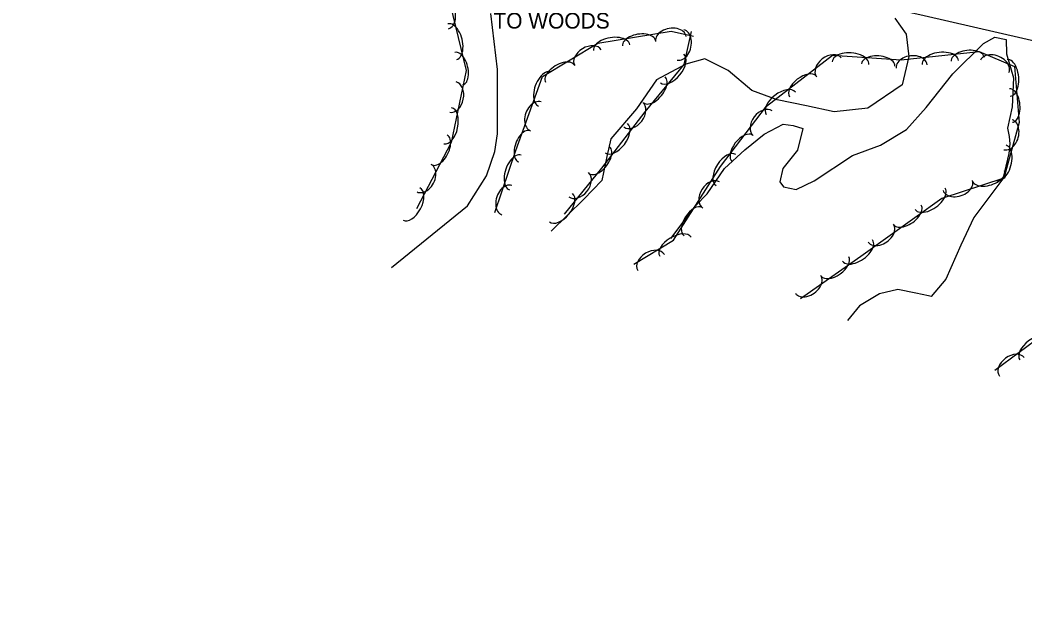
# Model space of a CAD drawing. Extents: x 1441650 to 1491889, y 345904 to 358319.
# Drawn here: x 1477468.7 to 1477789.6, y 346783.8 to 346969.6 of the extents above; entities that cross this region are included whole.
import ezdxf

# ---------------------------------------------------------------- set-up
doc = ezdxf.new("R2010")
doc.units = 0
for name, color, linetype in [('S_STREAM', 7, 'Continuous'), ('S_SURVEY_TEXT_ANNOT', 7, 'Continuous'), ('S_TRAILS', 7, 'Continuous'), ('S_TREE', 7, 'Continuous')]:
    doc.layers.add(name, color=color, linetype=linetype)

msp = doc.modelspace()

# ---------------------------------------------------------------- linework, layer by layer
at = {"layer": 'S_STREAM'}
for points in [[(1477748.07, 346970.21), (1477751.71, 346965.06), (1477752.47, 346957.94), (1477750.34, 346948.88), (1477739.37, 346941.43), (1477728.62, 346940.31), (1477719.84, 346942.15), (1477710.48, 346944.13), (1477702.39, 346947.11), (1477694.85, 346953.52), (1477687.37, 346957.18), (1477681.28, 346955.54), (1477671.94, 346950.51), (1477665.5, 346941.21), (1477657.29, 346931.66), (1477656.07, 346926.01), (1477654.45, 346918.34), (1477648.67, 346912.4), (1477638.26, 346902.16)], [(1477676.47, 346899.85), (1477684.34, 346910.28), (1477688.09, 346914.08), (1477693.65, 346922.18), (1477700.15, 346928.18), (1477706.3, 346933.19), (1477712.36, 346936.37), (1477715.56, 346935.93), (1477718.61, 346934.99), (1477716.99, 346928.05), (1477712.25, 346922.14), (1477711.36, 346917.91), (1477712.45, 346916.38), (1477716.52, 346915.52), (1477722.31, 346918.27), (1477734.52, 346926.38), (1477743.47, 346929.65), (1477751.72, 346934.66), (1477758.07, 346941.66), (1477766.51, 346952.4), (1477776.39, 346962.07), (1477779.95, 346964.14), (1477783.56, 346963.38), (1477783.72, 346958.83), (1477785.95, 346951.12), (1477785.47, 346941.9), (1477784.04, 346935.09), (1477784.6, 346932.44), (1477784.79, 346930.07), (1477784.47, 346926.97), (1477782.55, 346918.85), (1477773.22, 346906.53), (1477769.16, 346897.74), (1477764.37, 346886.89), (1477759.64, 346881.33), (1477758.79, 346881.51), (1477754.78, 346882.36), (1477749.02, 346883.57), (1477743.18, 346882.21), (1477736.8, 346878.33), (1477732.92, 346873.63)]]:
    msp.add_lwpolyline(points, dxfattribs=at)
at = {"layer": 'S_TRAILS'}
msp.add_lwpolyline([(1477587.26, 346890.54), (1477611.56, 346910.22), (1477617.64, 346919.81), (1477620.32, 346927.57), (1477621.11, 346933.3), (1477621.14, 346953.78), (1477618.97, 346971.63)], dxfattribs=at)
at = {"layer": 'S_TREE'}
for points in [[(1477231.31, 346989.31), (1477229.01, 347009.16), (1477232.39, 347035.68), (1477237.96, 347061.99), (1477242.47, 347080.46), (1477258.26, 347090.77), (1477284.29, 347087.7), (1477319.03, 347079.96), (1477359.23, 347068.64), (1477432.7, 347047.81), (1477521.12, 347028.11), (1477558.25, 347014.79), (1477577.91, 347005.71), (1477592.85, 346993.68), (1477606.02, 346974.52), (1477611.13, 346953.52), (1477606.31, 346930.52), (1477595.33, 346909.35)], [(1477460.58, 347039.46), (1477473.2, 347036.28), (1477496.88, 347030.84), (1477520.56, 347025.4), (1477544.24, 347019.97), (1477567.92, 347014.53), (1477591.6, 347009.1), (1477615.28, 347003.66), (1477638.96, 346998.22), (1477662.64, 346992.79), (1477686.32, 346987.35), (1477710, 346981.92), (1477733.68, 346976.48), (1477757.36, 346971.04), (1477781.04, 346965.61), (1477804.72, 346960.17), (1477828.4, 346954.74), (1477852.08, 346949.3), (1477875.76, 346943.87), (1477899.44, 346938.43), (1477923.12, 346932.99), (1477946.8, 346927.56), (1477970.48, 346922.12), (1477994.16, 346916.69)], [(1477460.58, 347039.46), (1477473.2, 347036.28), (1477496.88, 347030.84), (1477520.56, 347025.41), (1477544.24, 347019.97), (1477567.92, 347014.53), (1477591.6, 347009.1), (1477615.28, 347003.66), (1477638.96, 346998.23), (1477662.64, 346992.79), (1477686.32, 346987.35), (1477710, 346981.92), (1477733.68, 346976.48), (1477757.36, 346971.05), (1477781.04, 346965.61), (1477804.72, 346960.17), (1477828.4, 346954.74), (1477852.08, 346949.3), (1477875.76, 346943.87), (1477899.44, 346938.43), (1477923.12, 346932.99), (1477946.8, 346927.56), (1477970.48, 346922.12), (1477994.16, 346916.69)], [(1477620.32, 346908.14), (1477626.97, 346927.89), (1477635.47, 346951.6), (1477653.22, 346962.19), (1477676.58, 346965.99), (1477683.73, 346964.39)], [(1477683, 346965.96), (1477680.69, 346955.37), (1477668.21, 346940.26), (1477654.38, 346922.24), (1477642.45, 346907.56)], [(1477664.71, 346891.68), (1477677.34, 346899.28), (1477692.34, 346922.86), (1477707.01, 346942.06), (1477728.14, 346958.4), (1477750.09, 346956.83), (1477774.99, 346959.54), (1477786.21, 346954.73), (1477787.72, 346936.86), (1477782.89, 346919.13), (1477763.06, 346912.56), (1477737.17, 346894.07), (1477717.94, 346880.6)], [(1477780.01, 346857.82), (1477795.55, 346869.32), (1477809.56, 346892.8), (1477813.42, 346907.44), (1477825.07, 346925.62), (1477850.97, 346928.28), (1477881.64, 346933.03), (1477917.52, 346930.86), (1477960.4, 346921.81), (1477999.13, 346918.03), (1478062.6, 346906.38), (1478104.18, 346897.6), (1478146, 346886.43), (1478214.12, 346869.02), (1478295.14, 346851.29), (1478397.82, 346825.41), (1478476.6, 346806.88), (1478570.85, 346783.8)]]:
    msp.add_lwpolyline(points, dxfattribs=at)
for centre, major_axis, ratio, start_param, end_param in [((1477604.28, 346971.61), (-1.17, 4.81), 0.684925, 3.141562, 6.283155), ((1477606.72, 346962.67), (-1.39, 5.7), 0.54977, 3.141574, 6.283167), ((1477666.33, 346962.19), (-5.26, -0.87), 0.538209, 3.135141, 6.276734), ((1477676.52, 346963.58), (-4.87, -0.83), 0.682132, 3.13073, 6.272323), ((1477679.61, 346961.63), (1.06, 4.84), 0.685267, 3.14155, 6.283143), ((1477657.6, 346960.77), (-5.77, -0.96), 0.547546, 3.134934, 6.276527), ((1477608.81, 346954.06), (-1.26, 5.19), 0.540395, 3.141574, 6.283167), ((1477650.05, 346957.55), (-4.27, -2.5), 0.681017, 3.152026, 6.293618), ((1477726.96, 346954.49), (-3.92, -3.03), 0.684551, 3.141593, 6.283185), ((1477733.91, 346955.86), (-5.85, 0.42), 0.549838, 3.141444, 6.283037), ((1477762.57, 346956.05), (-5.82, -0.64), 0.550726, 3.13985, 6.281443), ((1477771.37, 346957.01), (-5.3, -0.58), 0.541335, 3.139905, 6.281498), ((1477641.09, 346952.5), (-4.59, -2.72), 0.537328, 3.147798, 6.289391), ((1477676.9, 346954.12), (3.74, 4.53), 0.550058, 3.141582, 6.283174), ((1477742.75, 346955.23), (-5.33, 0.38), 0.540462, 3.141449, 6.283042), ((1477753.41, 346954.79), (-4.92, -0.55), 0.686114, 3.138735, 6.280328), ((1477779.95, 346954.82), (-4.55, 1.94), 0.686819, 3.140121, 6.281714), ((1477784.39, 346951.11), (-0.49, 5.85), 0.549868, 3.141973, 6.283566), ((1477636.26, 346947.56), (-2, -5.47), 0.551371, 3.151024, 6.292617), ((1477718.66, 346948.39), (-4.23, -3.27), 0.5401, 3.141593, 6.283185), ((1477606.9, 346944.97), (1.01, 4.85), 0.685272, 3.141575, 6.283167), ((1477671.25, 346947.28), (3.4, 4.12), 0.540677, 3.141582, 6.283175), ((1477711.64, 346942.97), (-4.64, -3.59), 0.54947, 3.141593, 6.283185), ((1477785.13, 346942.27), (-0.45, 5.33), 0.540491, 3.141961, 6.283554), ((1477633.4, 346938.82), (-1.71, -4.61), 0.686875, 3.157076, 6.298669), ((1477664.52, 346939.37), (3.02, 3.93), 0.685292, 3.141524, 6.283116), ((1477605.26, 346935.85), (1.2, 5.74), 0.550049, 3.141582, 6.283174), ((1477705.84, 346936.61), (-3.01, -3.94), 0.684542, 3.141593, 6.283185), ((1477659.1, 346931.86), (3.57, 4.66), 0.550064, 3.141551, 6.283143), ((1477784.19, 346932.96), (1.31, 4.78), 0.684854, 3.142711, 6.284304), ((1477629.71, 346929.28), (-1.82, -4.99), 0.54197, 3.150728, 6.292321), ((1477699.38, 346928.58), (-3.25, -4.25), 0.540093, 3.141593, 6.283185), ((1477602.66, 346928.09), (2.45, 4.72), 0.543728, 3.141971, 6.283564), ((1477626.85, 346920.93), (-1.88, -5.56), 0.547857, 3.144394, 6.285987), ((1477653.7, 346924.83), (3.25, 4.24), 0.540684, 3.141552, 6.283145), ((1477694.1, 346921.69), (-3.15, -4.95), 0.549479, 3.141593, 6.283185), ((1477782.01, 346923.96), (1.54, 5.66), 0.549713, 3.142276, 6.283869), ((1477597.71, 346919.11), (2.27, 4.37), 0.68915, 3.142236, 6.283829), ((1477647.07, 346917.02), (3.13, 3.84), 0.685375, 3.141398, 6.28299), ((1477778.01, 346919.75), (5.07, 1.68), 0.540222, 3.141569, 6.283162), ((1477624.15, 346912.08), (-1.59, -4.69), 0.682538, 3.146166, 6.287759), ((1477689.35, 346913.73), (-2.66, -4.18), 0.684562, 3.141593, 6.283185), ((1477768.15, 346916.75), (4.7, 1.56), 0.684706, 3.141553, 6.283146), ((1477593.7, 346910.82), (2.69, 5.18), 0.553161, 3.141984, 6.283576), ((1477641.43, 346909.67), (3.7, 4.55), 0.550131, 3.141474, 6.283066), ((1477759.3, 346912.47), (4.78, 3.41), 0.549489, 3.141364, 6.282957), ((1477683.6, 346905.18), (-2.87, -4.51), 0.540109, 3.141593, 6.283185), ((1477752.08, 346907.32), (4.35, 3.11), 0.540119, 3.141371, 6.282964), ((1477743.55, 346901.55), (4.03, 2.88), 0.684575, 3.141218, 6.282811), ((1477677.98, 346897.19), (-5.03, -3.03), 0.5495, 3.141593, 6.283185), ((1477736.16, 346895.96), (4.78, 3.41), 0.549489, 3.141364, 6.282957), ((1477670.18, 346892.2), (-4.25, -2.55), 0.684588, 3.141593, 6.283185), ((1477728.92, 346890.88), (4.38, 3.07), 0.540115, 3.141443, 6.283035), ((1477720.33, 346885.18), (4.06, 2.84), 0.68457, 3.141339, 6.282932), ((1477792.69, 346864.57), (-4.72, -3.49), 0.549916, 3.141593, 6.283185), ((1477785.41, 346858.85), (-3.98, -2.95), 0.685106, 3.141593, 6.283185)]:
    msp.add_ellipse(centre, major_axis=major_axis, ratio=ratio, start_param=start_param, end_param=end_param, dxfattribs=at)

# ---------------------------------------------------------------- texts
at = {"layer": 'S_SURVEY_TEXT_ANNOT'}
msp.add_text('TO WOODS', height=5, dxfattribs=at).set_placement((1477619.85, 346966.87))

doc.saveas('drawing.dxf')
